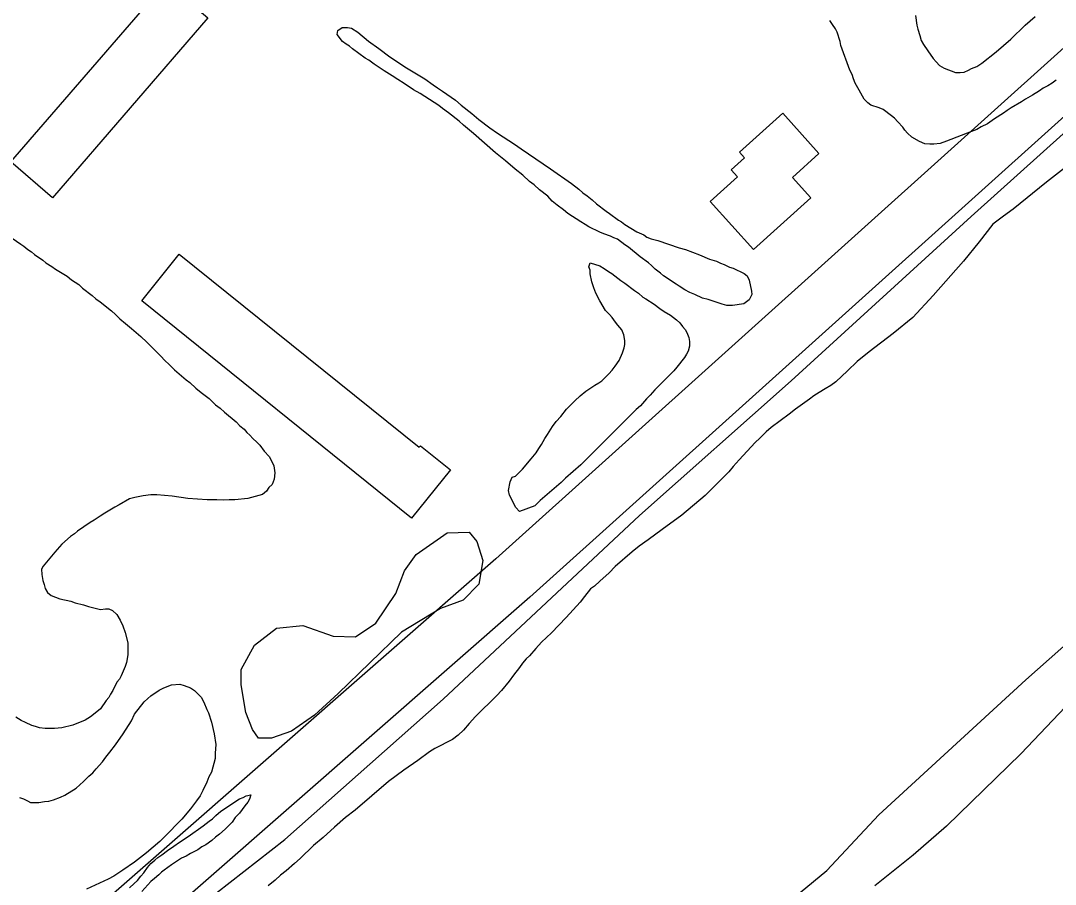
# Model space of a CAD drawing. Extents: x 3704301 to 3742427, y 506229 to 532009.
# Drawn here: x 3726051 to 3726655, y 516141 to 516645 of the extents above; entities that cross this region are included whole.
import ezdxf

# ---------------------------------------------------------------- set-up
doc = ezdxf.new("R2010")
doc.units = 0
for name, color, linetype in [('V-BLDG-OTLN', 7, 'Continuous'), ('V-ROAD-CNTR', 7, 'Continuous'), ('V-SITE-VEGE', 7, 'Continuous')]:
    doc.layers.add(name, color=color, linetype=linetype)

msp = doc.modelspace()

# ---------------------------------------------------------------- linework, layer by layer
at = {"layer": 'V-BLDG-OTLN'}
for points in [[(3726045.13, 516562.9), (3726135.77, 516667.97), (3726160.1, 516647.01), (3726069.4, 516541.89)], [(3726512.24, 516541.86), (3726478.71, 516511.74), (3726453.48, 516539.81), (3726469.48, 516554.19), (3726465.75, 516558.34), (3726473.53, 516565.32), (3726470.64, 516568.54), (3726495.95, 516591.29), (3726517.03, 516567.82), (3726501.47, 516553.85)], [(3726279.13, 516354.79), (3726121.53, 516481.81), (3726143.44, 516509.01), (3726283.6, 516396.22), (3726284.23, 516396.99), (3726301.74, 516382.9)]]:
    msp.add_lwpolyline(points, close=True, dxfattribs=at)
at = {"layer": 'V-ROAD-CNTR'}
for points in [[(3727149.44, 517070.45), (3726328.22, 516331), (3725400.4, 515518.4), (3725392.51, 515514.41), (3725389.53, 515514.01), (3725386.53, 515514.27), (3725383.88, 515515.29), (3725377.61, 515518.56), (3725373.77, 515522.2), (3724957.09, 515994.28), (3724944.98, 516003.24), (3724927.72, 516012.61), (3724905.3, 516020.24), (3724886.53, 516025.01), (3724870.46, 516025.46), (3724851.73, 516022.06), (3724835.76, 516013.37), (3724508.23, 515726.63)], [(3727169.02, 517047.72), (3726348.14, 516308.57), (3725553.57, 515612.67)]]:
    msp.add_lwpolyline(points, dxfattribs=at)
at = {"layer": 'V-SITE-VEGE'}
for points in [[(3726133.21, 516110.92), (3726205.12, 516166.87), (3726297.46, 516248.99), (3726412.18, 516356.3), (3726500.68, 516434.96), (3726605.94, 516530.92), (3726688.46, 516605.15), (3726742.63, 516651.5), (3726827.27, 516731.12), (3726920.57, 516803.99), (3727020.25, 516900.54), (3727124.36, 516992.27), (3727155.4, 517017.84), (3727158.29, 517019.76), (3727163.88, 517022.07), (3727167.54, 517021.29)], [(3726655.56, 516610.76), (3726653.25, 516608.98), (3726650.69, 516607.44), (3726647.87, 516605.91), (3726645.82, 516604.38), (3726641.73, 516601.83), (3726637.63, 516599.53), (3726635.33, 516597.99), (3726629.18, 516594.42), (3726626.88, 516592.89), (3726624.83, 516591.36), (3726619.45, 516588.04), (3726615.35, 516585.23), (3726611.77, 516583.44), (3726609.21, 516581.91), (3726606.14, 516580.63), (3726591.54, 516575.02), (3726587.71, 516573.75), (3726584.12, 516573.24), (3726581.82, 516573.25), (3726578.75, 516573.5), (3726575.68, 516574.79), (3726571.33, 516577.35), (3726568.78, 516579.66), (3726567.25, 516581.45), (3726565.97, 516583.24), (3726563.16, 516586.32), (3726561.11, 516588.37), (3726559.32, 516589.91), (3726554.47, 516593.49), (3726552.16, 516594.52), (3726547.31, 516596.06), (3726545.52, 516597.34), (3726543.47, 516599.65), (3726540.41, 516604.77), (3726538.11, 516608.86), (3726537.09, 516611.42), (3726536.33, 516613.98), (3726535.05, 516616.54), (3726529.7, 516630.88), (3726529.44, 516633.18), (3726527.66, 516638.81), (3726526.64, 516640.6), (3726524.85, 516643.17), (3726523.32, 516645.47)], [(3726573.47, 516648.48), (3726574.23, 516642.85), (3726574.74, 516640.54), (3726576.01, 516636.71), (3726576.78, 516633.89), (3726578.06, 516631.59), (3726580.61, 516627.74), (3726583.67, 516623.39), (3726585.46, 516621.34), (3726587.5, 516619.29), (3726590.06, 516617.75), (3726596.71, 516615.19), (3726599.53, 516615.18), (3726601.83, 516615.43), (3726604.39, 516616.46), (3726606.18, 516617.48), (3726609.25, 516618.75), (3726612.07, 516620.54), (3726620.52, 516627.18), (3726628.97, 516634.59), (3726637.43, 516642.77), (3726643.32, 516647.88)], [(3726421.31, 516500.27), (3726419.26, 516502.32), (3726417.48, 516503.86), (3726412.62, 516507.44), (3726405.71, 516513.08), (3726403.67, 516514.36), (3726399.33, 516517.7), (3726397.28, 516518.47), (3726395.23, 516519.49), (3726391.4, 516520.78), (3726389.1, 516521.8), (3726382.7, 516524.88), (3726380.4, 516526.42), (3726377.85, 516527.96), (3726370.43, 516532.83), (3726367.88, 516534.88), (3726364.04, 516537.7), (3726361.23, 516540), (3726358.68, 516542.82), (3726353.82, 516546.67), (3726350.75, 516549.48), (3726347.94, 516551.53), (3726344.1, 516555.12), (3726339.51, 516558.71), (3726333.88, 516563.58), (3726328.01, 516568.19), (3726315.23, 516579.46), (3726309.35, 516584.33), (3726306.79, 516586.64), (3726300.66, 516591.51), (3726297.08, 516594.07), (3726295.03, 516595.86), (3726284.04, 516602.79), (3726280.21, 516605.1), (3726274.84, 516608.68), (3726271, 516610.99), (3726267.68, 516613.29), (3726263.08, 516616.11), (3726257.2, 516619.96), (3726254.13, 516622.27), (3726252.08, 516623.55), (3726244.67, 516628.93), (3726242.88, 516630.47), (3726240.84, 516631.75), (3726238.79, 516633.29), (3726235.73, 516637.39), (3726235.98, 516639.69), (3726238.54, 516641.47), (3726241.62, 516641.47), (3726243.92, 516640.96), (3726247.75, 516638.65), (3726253.89, 516633.53), (3726260.02, 516629.17), (3726266.41, 516624.3), (3726276.13, 516617.89), (3726282.01, 516614.3), (3726286.87, 516611.48), (3726291.72, 516607.89), (3726294.28, 516606.1), (3726297.09, 516604.3), (3726304.76, 516598.92), (3726308.08, 516596.1), (3726314.22, 516591.23), (3726318.31, 516587.65), (3726324.7, 516582.78), (3726329.3, 516579.7), (3726339.27, 516573.29), (3726343.1, 516570.47), (3726360.23, 516558.94), (3726372.5, 516550.23), (3726376.85, 516546.89), (3726379.15, 516544.84), (3726381.7, 516543.05), (3726384.51, 516540.74), (3726387.07, 516538.44), (3726392.69, 516534.08), (3726394.74, 516532.8), (3726399.85, 516528.95), (3726401.64, 516527.93), (3726403.69, 516526.39), (3726410.59, 516522.03), (3726414.68, 516520.24), (3726416.47, 516518.95), (3726419.03, 516517.93), (3726422.87, 516516.9), (3726435.4, 516512.79), (3726438.98, 516511.76), (3726447.16, 516508.68), (3726453.04, 516506.11), (3726457.13, 516504.83), (3726459.43, 516503.8), (3726461.74, 516503.04), (3726464.8, 516501.49), (3726466.85, 516500.73), (3726473.24, 516497.65), (3726475.03, 516496.36), (3726476.31, 516493.8), (3726477.58, 516487.41), (3726477.83, 516485.36), (3726476.29, 516482.29), (3726473.22, 516479.99)], [(3726665.73, 516563.42), (3726649.85, 516551.16), (3726630.39, 516535.32), (3726624.75, 516531.23), (3726618.54, 516526.47), (3726610.6, 516516.24), (3726601.37, 516505), (3726583.7, 516484.81), (3726571.91, 516472.03), (3726560.38, 516462.58), (3726546.3, 516451.85), (3726539.38, 516446.23), (3726533.75, 516440.86), (3726526.83, 516434.47), (3726524.02, 516432.17), (3726520.69, 516430.39), (3726517.1, 516428.09), (3726514.03, 516426.3), (3726511.47, 516424.26), (3726503.27, 516418.38), (3726499.69, 516415.57), (3726489.19, 516407.66), (3726486.11, 516405.1), (3726482.53, 516401.52), (3726479.71, 516398.97), (3726470.48, 516388.74), (3726466.9, 516384.91), (3726464.33, 516381.84), (3726450.5, 516368.04), (3726436.93, 516356.55), (3726425.4, 516348.12), (3726417.21, 516341.99), (3726412.09, 516338.41), (3726407.99, 516335.09), (3726398, 516326.41), (3726394.41, 516322.83), (3726389.03, 516317.97), (3726385.96, 516314.91), (3726383.65, 516313.38), (3726380.07, 516309.03), (3726377.5, 516305.71), (3726369.3, 516296.76), (3726360.85, 516287.82)], [(3726040.71, 516521.94), (3726050.93, 516514.77), (3726052.72, 516513.74), (3726055.02, 516511.69), (3726057.07, 516510.41), (3726058.86, 516508.87), (3726063.71, 516505.54), (3726065.5, 516504), (3726069.08, 516501.7), (3726071.13, 516500.16), (3726078.03, 516496.06), (3726080.58, 516494.01), (3726084.68, 516491.19), (3726086.98, 516489.14), (3726092.6, 516484.78), (3726094.64, 516482.99), (3726097.2, 516481.2), (3726103.84, 516475.82), (3726106.14, 516473.76), (3726108.7, 516471.2), (3726112.02, 516468.39), (3726115.6, 516465.57), (3726118.16, 516463.26), (3726120.97, 516460.95), (3726124.54, 516457.62), (3726132.72, 516449.42), (3726135.02, 516446.86), (3726137.58, 516444.56), (3726140.64, 516441.48), (3726147.54, 516435.59), (3726149.59, 516434.05), (3726153.17, 516430.72), (3726156.23, 516428.16), (3726160.83, 516424.57), (3726164.67, 516420.99), (3726167.22, 516418.94), (3726169.78, 516416.63), (3726176.68, 516410.99), (3726178.72, 516408.69), (3726181.28, 516406.64), (3726182.81, 516404.85), (3726184.6, 516403.31), (3726186.39, 516401.26), (3726188.69, 516399.21), (3726190.48, 516397.42), (3726193.03, 516393.83), (3726195.84, 516390.76), (3726197.12, 516388.71), (3726198.65, 516385.38), (3726199.16, 516381.29), (3726198.9, 516377.45), (3726197.61, 516374.38), (3726195.82, 516372.59), (3726194.28, 516370.55), (3726191.98, 516368.5), (3726183.53, 516366.21), (3726175.85, 516365.45), (3726172.53, 516365.46), (3726169.46, 516365.21), (3726165.36, 516365.47), (3726159.74, 516365.48), (3726148.48, 516366.26), (3726139.27, 516367.55), (3726130.32, 516368.33), (3726126.74, 516368.33), (3726122.39, 516367.82), (3726117.52, 516366.81), (3726114.45, 516366.04), (3726108.31, 516362.47), (3726105.75, 516361.19), (3726099.86, 516357.62), (3726097.3, 516355.83), (3726093.71, 516353.53)], [(3726473.22, 516479.99), (3726466.57, 516478.98), (3726463.24, 516478.98), (3726460.43, 516479.75), (3726452.24, 516482.58), (3726448.92, 516483.35), (3726444.57, 516485.4), (3726441.5, 516486.69), (3726438.69, 516488.22), (3726435.37, 516490.27), (3726433.58, 516491.56), (3726426.17, 516496.43), (3726424.38, 516497.96), (3726421.31, 516500.27)], [(3726999.48, 516457.08), (3726993.73, 516465.53), (3726983.38, 516473.6), (3726974.17, 516477.06), (3726961.9, 516479), (3726945.39, 516478.25), (3726928.88, 516472.13), (3726910.83, 516462.95), (3726893.55, 516449.92), (3726878.95, 516434.59), (3726843.21, 516394.72), (3726809.01, 516364.06), (3726790.19, 516348.35), (3726767.91, 516334.18), (3726745.25, 516320.01), (3726700.69, 516283.61), (3726668.42, 516252.18), (3726634.99, 516216.92), (3726591.57, 516174.76), (3726571.97, 516157.9), (3726549.69, 516139.89)], [(3726093.71, 516353.53), (3726091.41, 516352.26), (3726083.98, 516347.15), (3726082.19, 516345.61), (3726079.89, 516344.08), (3726074.77, 516339.49), (3726070.67, 516334.88), (3726064, 516326.71), (3726062.98, 516324.92), (3726063.23, 516321.85), (3726063.74, 516318.26), (3726064.5, 516315.96), (3726065.01, 516313.66), (3726066.54, 516311.35), (3726068.59, 516309.56), (3726073.7, 516307.5), (3726080.1, 516306.22), (3726082.65, 516305.19), (3726087.51, 516304.16), (3726090.33, 516303.14), (3726097.48, 516301.34), (3726100.3, 516301.84), (3726102.35, 516301.84), (3726104.39, 516300.82), (3726106.95, 516298.51), (3726108.99, 516295.18), (3726110.52, 516291.85), (3726111.8, 516288.01), (3726113.32, 516281.87), (3726113.31, 516274.96), (3726112.54, 516270.36), (3726111.77, 516268.06), (3726109.46, 516262.69), (3726108.44, 516260.64), (3726106.9, 516258.85), (3726104.59, 516254), (3726103.31, 516251.95), (3726102.28, 516249.9), (3726100.75, 516248.11), (3726097.41, 516243.26), (3726095.36, 516241.47), (3726091.52, 516238.66), (3726088.45, 516236.62), (3726081.28, 516233.81), (3726074.89, 516232.29), (3726070.54, 516231.78), (3726065.16, 516231.79), (3726061.84, 516232.3), (3726059.54, 516233.07), (3726057.23, 516233.59), (3726053.65, 516235.38), (3726051.1, 516236.41), (3726048.03, 516238.46)], [(3726487.12, 516120.39), (3726521.69, 516148.75), (3726552.05, 516181.33), (3726637.73, 516260.28), (3726711.11, 516325.04)], [(3726360.85, 516287.82), (3726354.96, 516282.2), (3726351.63, 516278.62), (3726348.04, 516274.27), (3726345.99, 516272.48), (3726343.94, 516269.93), (3726342.15, 516267.37), (3726338.56, 516263.03), (3726336, 516259.45), (3726331.64, 516254.08), (3726328.82, 516251.01), (3726316.52, 516238.75), (3726312.68, 516234.66), (3726309.35, 516230.83), (3726306.28, 516228.02), (3726302.95, 516225.46), (3726292.71, 516220.1), (3726289.65, 516218.14), (3726282.73, 516213.03), (3726274.54, 516207.41), (3726265.58, 516200.78), (3726246.12, 516184.17), (3726240.48, 516179.83), (3726234.08, 516174.2), (3726227.42, 516168.07), (3726221.79, 516163.47), (3726214.1, 516155.81), (3726210.77, 516153), (3726205.9, 516148.65), (3726202.57, 516146.1), (3726199.5, 516143.29), (3726195.4, 516139.97)], [(3726050.19, 516191.41), (3726052.49, 516190.63), (3726054.79, 516189.61), (3726056.58, 516188.58), (3726061.44, 516188.58), (3726064.77, 516189.08), (3726067.32, 516189.34), (3726069.88, 516190.1), (3726073.98, 516191.63), (3726076.54, 516192.91), (3726083.2, 516196.99), (3726087.55, 516200.82), (3726090.63, 516203.89), (3726092.93, 516205.93), (3726094.98, 516208.23), (3726098.57, 516212.32), (3726100.62, 516215.14), (3726102.93, 516217.95), (3726106.26, 516222.29), (3726110.62, 516228.68), (3726115.48, 516236.35), (3726117.28, 516240.19), (3726122.92, 516247.35), (3726124.97, 516249.39), (3726126.76, 516250.92), (3726131.63, 516254.24), (3726134.44, 516255.52), (3726138.79, 516257.31), (3726143.66, 516257.81), (3726146.21, 516257.04), (3726150.05, 516255.5), (3726152.35, 516253.96), (3726156.18, 516250.12), (3726157.72, 516247.3), (3726159.5, 516242.95), (3726160.52, 516240.9), (3726162.31, 516235.53), (3726163.83, 516228.62), (3726164.85, 516222.48), (3726164.33, 516217.36), (3726164.33, 516214.29), (3726162.27, 516206.36), (3726160.73, 516203.55), (3726159.45, 516200.48), (3726157.14, 516195.62), (3726155.6, 516192.55), (3726153.55, 516189.49), (3726149.96, 516184.88), (3726144.84, 516178.75), (3726141, 516174.92), (3726138.69, 516172.36), (3726132.03, 516165.72), (3726124.35, 516159.07), (3726117.18, 516153.71), (3726110.52, 516149.11), (3726105.14, 516145.54), (3726101.81, 516143.75), (3726089.27, 516137.88)], [(3726114.34, 516138.62), (3726117.15, 516141.17), (3726118.95, 516142.96), (3726121, 516145.52), (3726122.79, 516147.56), (3726124.84, 516150.63), (3726126.89, 516152.93), (3726129.2, 516154.97), (3726130.99, 516156.51), (3726133.3, 516158.04), (3726136.62, 516160.59), (3726140.21, 516163.15), (3726143.54, 516165.45), (3726148.66, 516168.76), (3726157.37, 516174.89), (3726160.95, 516177.7), (3726162.75, 516178.98), (3726164.79, 516181.03), (3726167.61, 516183.58), (3726178.62, 516190.73), (3726180.67, 516191.49), (3726182.46, 516192.52), (3726185.28, 516193.03), (3726184.51, 516190.47), (3726183.48, 516188.68)], [(3726183.48, 516188.68), (3726181.69, 516186.63), (3726178.61, 516182.29), (3726176.05, 516179.73), (3726174.26, 516177.18), (3726170.16, 516173.09), (3726166.83, 516170.02), (3726164.52, 516168.23), (3726162.47, 516166.44), (3726158.89, 516163.89), (3726156.58, 516162.61), (3726154.28, 516160.83), (3726149.93, 516158.78), (3726147.37, 516157.25), (3726144.81, 516155.98), (3726138.92, 516152.15), (3726134.56, 516149.08), (3726133.03, 516147.8), (3726131.49, 516146.27), (3726128.93, 516144.23), (3726126.88, 516142.44), (3726121.5, 516136.56)]]:
    msp.add_lwpolyline(points, dxfattribs=at)
for points in [[(3726369.52, 516418.46), (3726374.39, 516423.32), (3726377.46, 516426.13), (3726380.79, 516428.94), (3726386.17, 516432.51), (3726388.48, 516433.79), (3726390.27, 516435.07), (3726394.37, 516439.15), (3726396.16, 516441.2), (3726397.95, 516443.5), (3726400.26, 516446.82), (3726402.31, 516451.42), (3726403.34, 516454.24), (3726403.6, 516456.29), (3726403.6, 516458.59), (3726403.09, 516461.91), (3726401.82, 516464.73), (3726399.52, 516467.55), (3726398.24, 516469.34), (3726396.2, 516471.9), (3726394.66, 516473.69), (3726392.36, 516476), (3726389.05, 516481.63), (3726386.75, 516486.24), (3726385.48, 516489.31), (3726384.45, 516492.9), (3726383.44, 516497.5), (3726383.44, 516499.55), (3726382.68, 516501.6), (3726383.45, 516503.9), (3726389.07, 516502.1), (3726391.63, 516500.56), (3726394.19, 516498.77), (3726395.98, 516497.74), (3726401.34, 516493.64), (3726403.64, 516492.11), (3726409.27, 516487.75), (3726411.57, 516486.21), (3726414.12, 516483.9), (3726415.91, 516482.88), (3726420.77, 516479.8), (3726424.09, 516477.24), (3726426.65, 516475.44), (3726430.23, 516473.39), (3726433.81, 516470.57), (3726435.85, 516468.78), (3726437.39, 516466.73), (3726438.92, 516464.94), (3726439.94, 516463.15), (3726440.96, 516460.33), (3726441.47, 516458.03), (3726441.46, 516455.21), (3726440.69, 516452.4), (3726439.67, 516450.61), (3726438.39, 516448.56), (3726434.03, 516442.94), (3726432.23, 516440.9), (3726427.88, 516436.55), (3726424.55, 516432.98), (3726421.22, 516429.66), (3726418.4, 516426.59), (3726416.35, 516424.54), (3726412.77, 516420.45), (3726410.2, 516418.15), (3726377.92, 516385.96), (3726368.96, 516378.04), (3726366.4, 516375.48), (3726354.1, 516365.01), (3726351.03, 516361.94), (3726342.07, 516358.62), (3726340.03, 516360.93), (3726336.2, 516368.1), (3726335.69, 516370.91), (3726336.72, 516376.03), (3726337.75, 516378.59), (3726339.79, 516379.35), (3726343.89, 516383.44), (3726349.02, 516389.32), (3726351.84, 516392.9), (3726353.38, 516395.45), (3726354.91, 516397.75), (3726356.96, 516401.33), (3726358.5, 516403.64), (3726361.32, 516408.24), (3726363.63, 516411.3), (3726366.19, 516414.11)], [(3726186.17, 516231.15), (3726182.33, 516241.17), (3726179.65, 516257.35), (3726179.66, 516266.2), (3726187.38, 516280.45), (3726200.11, 516290.44), (3726215.52, 516291.97), (3726233.23, 516285.78), (3726246.32, 516285.38), (3726258.27, 516293.45), (3726269.85, 516310.77), (3726274.87, 516323.86), (3726281.81, 516333.48), (3726299.93, 516346.17), (3726312.64, 516346.54), (3726317.26, 516341.14), (3726320.71, 516329.97), (3726318.38, 516316.1), (3726309.13, 516306.87), (3726296.02, 516301.88), (3726273.29, 516288.04), (3726236.26, 516252.27), (3726222.38, 516239.57), (3726208.89, 516230.35), (3726197.33, 516226.13), (3726189.63, 516226.14)]]:
    msp.add_lwpolyline(points, close=True, dxfattribs=at)

doc.saveas('drawing.dxf')
